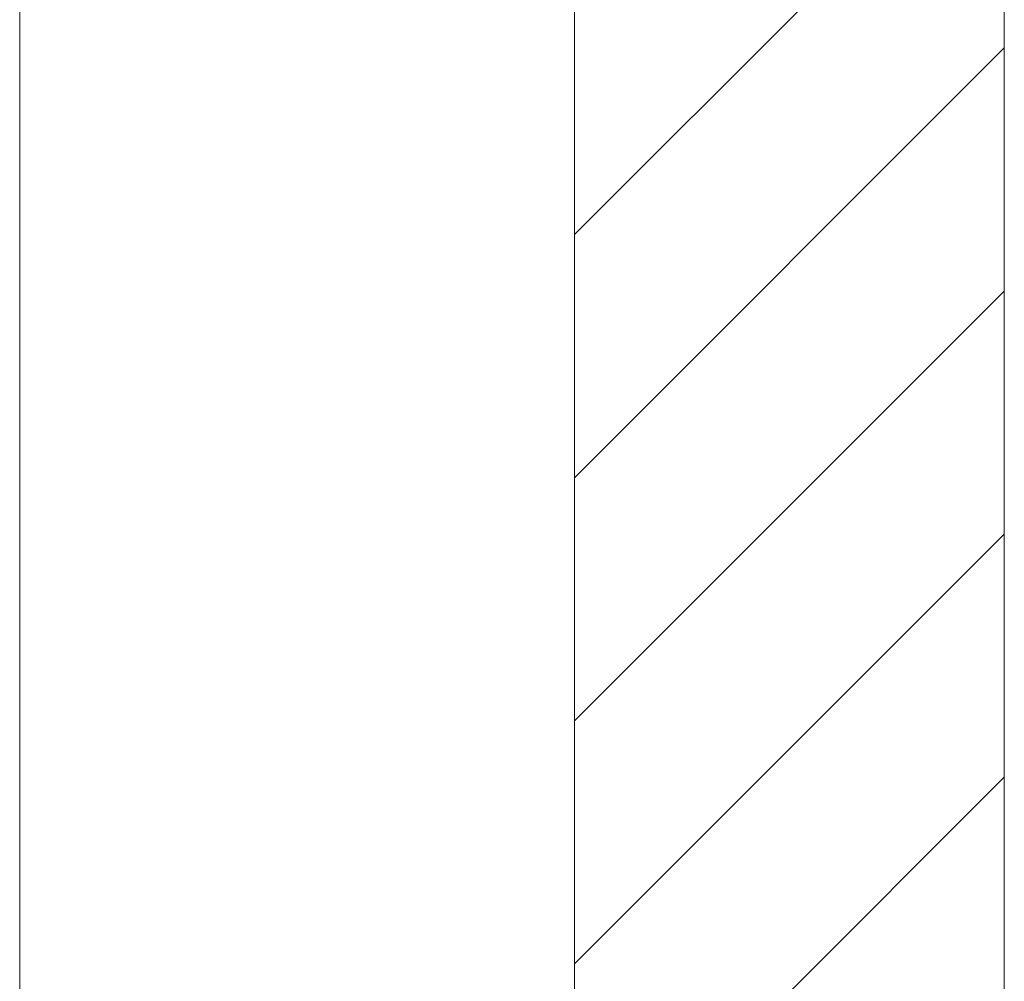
# Model space of a CAD drawing. Extents: x -620 to 300, y 62 to 1162.
# Tile 277 of 322: x 236.93 to 242.66, y 879.2 to 884.8. Entities that reach past the tile are written whole.
import ezdxf
from ezdxf.lldxf.tags import DXFTag

# ---------------------------------------------------------------- set-up
doc = ezdxf.new("R2010")
doc.units = 0
doc.layers.get('0').update_dxf_attribs({"lineweight": 13})
doc.layers.add('E_Detail_Linie_Text_Bem', color=7, linetype='Continuous', lineweight=13)
doc.layers.add('E_Detail_Wandschraffur', color=7, linetype='Continuous', lineweight=5, true_color=0xc0c0c0)
tags = doc.linetypes.add('fein_strichliert', pattern=[4, 1, -2, 1]).pattern_tags.tags
tags[8:9] = [DXFTag(74, 4), DXFTag(75, 0), DXFTag(340, '0'), DXFTag(46, 0.0), DXFTag(50, 0.0), DXFTag(44, 0.0), DXFTag(45, 0.0)]
tags[6:7] = [DXFTag(74, 4), DXFTag(75, 0), DXFTag(340, '0'), DXFTag(46, 0.0), DXFTag(50, 0.0), DXFTag(44, 0.0), DXFTag(45, 0.0)]
tags[4:5] = [DXFTag(74, 4), DXFTag(75, 0), DXFTag(340, '0'), DXFTag(46, 0.0), DXFTag(50, 0.0), DXFTag(44, 0.0), DXFTag(45, 0.0)]
tags = doc.linetypes.add('fein_strichliert-A06G94UT8I', pattern=[4, 1, -2, 1]).pattern_tags.tags
tags[8:9] = [DXFTag(74, 4), DXFTag(75, 0), DXFTag(340, '0'), DXFTag(46, 0.0), DXFTag(50, 0.0), DXFTag(44, 0.0), DXFTag(45, 0.0)]
tags[6:7] = [DXFTag(74, 4), DXFTag(75, 0), DXFTag(340, '0'), DXFTag(46, 0.0), DXFTag(50, 0.0), DXFTag(44, 0.0), DXFTag(45, 0.0)]
tags[4:5] = [DXFTag(74, 4), DXFTag(75, 0), DXFTag(340, '0'), DXFTag(46, 0.0), DXFTag(50, 0.0), DXFTag(44, 0.0), DXFTag(45, 0.0)]

# ---------------------------------------------------------------- blocks, each defined once
blk = doc.blocks.new('Referenz-A06G94UU8I')
at = {"layer": 'E_Detail_Linie_Text_Bem', "linetype": 'fein_strichliert-A06G94UT8I', "ltscale": 0.65}
blk.add_line((236.9314, 859.9536), (236.9314, 912.8329), dxfattribs=at)
at = {"layer": 'E_Detail_Linie_Text_Bem', "linetype": 'Continuous', "ltscale": 0.13}
for p, q in [((242.6598, 900.7616), (242.6598, 860.7616)), ((240.1598, 860.7616), (240.1598, 888.7616))]:
    blk.add_line(p, q, dxfattribs=at)
at = {"layer": 'E_Detail_Wandschraffur', "linetype": 'fein_strichliert', "ltscale": 0.13}
for p, q in [((240.1598, 883.5469), (242.6598, 886.0469)), ((240.1598, 880.7185), (242.6598, 883.2185)), ((240.8489, 878.5792), (242.6598, 880.39))]:
    blk.add_line(p, q, dxfattribs=at)
at = {"layer": 'E_Detail_Wandschraffur', "linetype": 'ByBlock', "ltscale": 0.13}
for p, q in [((240.1598, 882.1327), (242.6598, 884.6327)), ((240.1598, 879.3042), (242.6598, 881.8042))]:
    blk.add_line(p, q, dxfattribs=at)

msp = doc.modelspace()

# ---------------------------------------------------------------- block references
at = {"color": 8, "lineweight": 25, "ltscale": 0.25, "true_color": 0x808080}
msp.add_blockref('Referenz-A06G94UU8I', (0, 0), dxfattribs=at)

doc.saveas('drawing.dxf')
